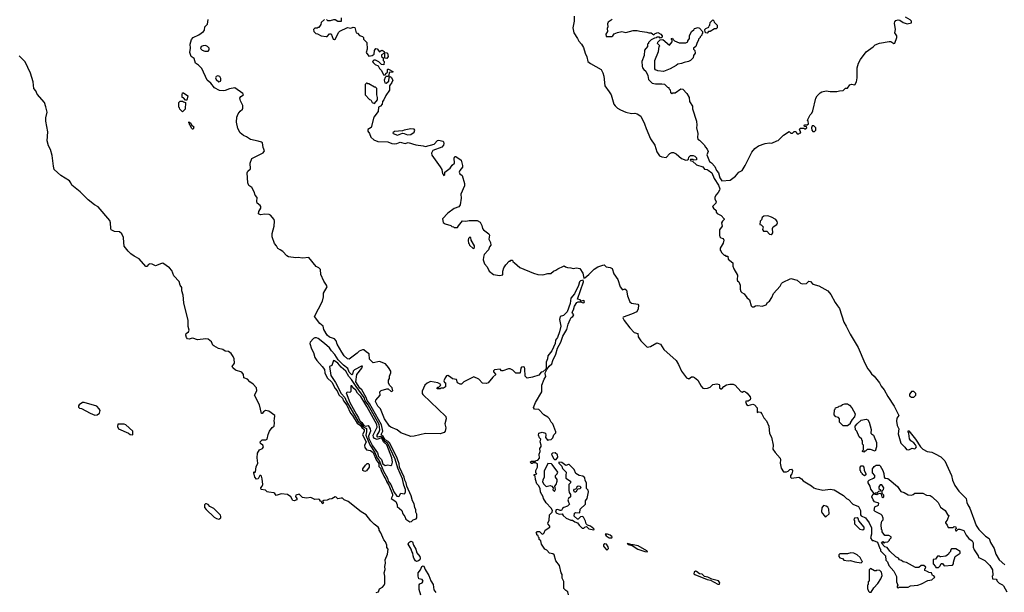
# Model space of a CAD drawing. Extents: x 1861455 to 2058065, y 200073 to 437907.
# Tile 265 of 574: x 1900690 to 1912687, y 353319 to 360304. Entities that reach past the tile are written whole.
import ezdxf

# ---------------------------------------------------------------- set-up
doc = ezdxf.new("R2010")
doc.units = 0

msp = doc.modelspace()

# ---------------------------------------------------------------- linework, layer by layer
at = {"layer": '0CON05XD'}
for points in [[(1907378, 353288), (1907368, 353325), (1907343, 353343), (1907320, 353365), (1907322, 353452), (1907301, 353491), (1907298, 353535), (1907288, 353555), (1907268, 353645), (1907224, 353704), (1907202, 353775), (1907185, 353788), (1907145, 353798), (1907115, 353832), (1907087, 353847), (1907048, 353908), (1907038, 353948), (1907020, 353965), (1907020, 353985), (1907012, 353992), (1907008, 354008), (1906992, 354022), (1906990, 354035), (1906980, 354045), (1906995, 354060), (1907025, 354060), (1907052, 354032), (1907065, 354030), (1907080, 354045), (1907091, 354079), (1907150, 354115), (1907150, 354125), (1907129, 354149), (1907127, 354165), (1907140, 354195), (1907146, 354264), (1907177, 354295), (1907182, 354315), (1907167, 354345), (1907105, 354412), (1907072, 354465), (1907068, 354485), (1907035, 354540), (1907032, 354585), (1907013, 354623), (1906993, 354643), (1906973, 354693), (1906970, 354735), (1906960, 354745), (1906960, 354755), (1906990, 354765), (1906980, 354775), (1906978, 354805), (1907000, 354845), (1907000, 354885), (1906975, 354900), (1906945, 354900), (1906935, 354890), (1906925, 354890), (1906910, 354905), (1906925, 354920), (1906975, 354920), (1906983, 354927), (1907005, 354930), (1907022, 354955), (1907020, 355005), (1907030, 355035), (1907027, 355073), (1907042, 355098), (1907042, 355115), (1907033, 355155), (1907040, 355185), (1907022, 355205), (1907010, 355235), (1907015, 355262), (1907055, 355272), (1907095, 355260), (1907102, 355235), (1907098, 355208), (1907125, 355170), (1907133, 355177), (1907166, 355184), (1907186, 355205), (1907199, 355241), (1907222, 355265), (1907222, 355275), (1907185, 355372), (1907164, 355394), (1907146, 355435), (1907125, 355456), (1907075, 355485), (1907015, 355548), (1906961, 355551), (1906952, 355575), (1906976, 355635), (1907052, 355765), (1907054, 355844), (1907080, 355920), (1907099, 355951), (1907094, 355986), (1907098, 356005), (1907113, 356037), (1907143, 356077), (1907175, 356106), (1907185, 356145), (1907222, 356225), (1907241, 356295), (1907285, 356371), (1907308, 356442), (1907356, 356524), (1907372, 356588), (1907396, 356645), (1907408, 356672), (1907428, 356685), (1907441, 356705), (1907424, 356724), (1907423, 356735), (1907439, 356765), (1907451, 356809), (1907477, 356853), (1907495, 356864), (1907524, 356864), (1907555, 356850), (1907568, 356855), (1907572, 356865), (1907565, 356879), (1907532, 356872), (1907518, 356885), (1907488, 356895), (1907559, 357105), (1907555, 357128), (1907525, 357118), (1907511, 357105), (1907499, 357061), (1907449, 356961), (1907404, 356906), (1907398, 356842), (1907359, 356741), (1907315, 356695), (1907276, 356684), (1907269, 356645), (1907284, 356565), (1907269, 356495), (1907242, 356428), (1907217, 356395), (1907213, 356355), (1907175, 356266), (1907124, 356205), (1907122, 356165), (1907105, 356125), (1907106, 356054), (1907101, 356039), (1907065, 356009), (1907045, 356003), (1907015, 355967), (1906940, 355945), (1906875, 355932), (1906848, 355955), (1906846, 356045), (1906840, 356065), (1906825, 356071), (1906805, 356066), (1906798, 356055), (1906790, 355995), (1906785, 355992), (1906734, 355994), (1906698, 356028), (1906665, 356043), (1906645, 356043), (1906575, 356019), (1906562, 356022), (1906545, 356040), (1906475, 356033), (1906465, 356020), (1906465, 356008), (1906491, 355975), (1906453, 355945), (1906400, 355875), (1906376, 355864), (1906330, 355870), (1906285, 355917), (1906225, 355946), (1906102, 355885), (1906075, 355858), (1906058, 355858), (1906024, 355874), (1906012, 355915), (1905965, 355923), (1905938, 355945), (1905905, 355962), (1905892, 355958), (1905873, 355935), (1905857, 355897), (1905865, 355880), (1905878, 355875), (1905880, 355825), (1905855, 355810), (1905825, 355810), (1905815, 355800), (1905775, 355800), (1905772, 355808), (1905785, 355820), (1905798, 355822), (1905818, 355842), (1905820, 355855), (1905786, 355876), (1905695, 355889), (1905655, 355870), (1905625, 355844), (1905594, 355774), (1905592, 355745), (1905602, 355732), (1905884, 355464), (1905886, 355435), (1905869, 355375), (1905884, 355325), (1905874, 355286), (1905861, 355269), (1905815, 355251), (1905635, 355255), (1905495, 355222), (1905455, 355221), (1905335, 355266), (1905290, 355300), (1905212, 355332), (1905197, 355345), (1905136, 355436), (1905087, 355557), (1905055, 355591), (1905024, 355646), (1905029, 355661), (1905081, 355725), (1905080, 355765), (1905095, 355781), (1905165, 355802), (1905179, 355799), (1905215, 355769), (1905238, 355775), (1905227, 355815), (1905196, 355846), (1905183, 355875), (1905183, 355907), (1905194, 355925), (1905197, 355955), (1905214, 355995), (1905211, 356015), (1905185, 356063), (1905146, 356105), (1905075, 356135), (1904995, 356117), (1904954, 356164), (1904948, 356228), (1904915, 356248), (1904885, 356276), (1904865, 356278), (1904828, 356262), (1904802, 356235), (1904705, 356163), (1904685, 356167), (1904643, 356205), (1904615, 356249), (1904558, 356345), (1904548, 356388), (1904525, 356409), (1904465, 356430), (1904438, 356455), (1904395, 356525), (1904386, 356566), (1904348, 356598), (1904284, 356685), (1904379, 356871), (1904392, 356925), (1904393, 356967), (1904436, 357045), (1904430, 357065), (1904394, 357114), (1904360, 357195), (1904355, 357256), (1904335, 357276), (1904302, 357295), (1904215, 357402), (1904135, 357395), (1904085, 357402), (1904055, 357398), (1903965, 357411), (1903944, 357424), (1903897, 357477), (1903865, 357495), (1903835, 357513), (1903821, 357545), (1903794, 357575), (1903767, 357655), (1903766, 357695), (1903790, 357785), (1903796, 357845), (1903789, 357865), (1903745, 357918), (1903729, 357929), (1903675, 357931), (1903623, 357923), (1903598, 357935), (1903603, 357965), (1903627, 358005), (1903627, 358025), (1903619, 358039), (1903582, 358065), (1903578, 358085), (1903584, 358135), (1903559, 358165), (1903548, 358205), (1903518, 358258), (1903483, 358283), (1903468, 358315), (1903460, 358435), (1903470, 358455), (1903502, 358485), (1903500, 358555), (1903520, 358610), (1903655, 358680), (1903671, 358705), (1903657, 358745), (1903650, 358800), (1903635, 358811), (1903595, 358821), (1903504, 358844), (1903455, 358876), (1903415, 358892), (1903375, 358925), (1903348, 358975), (1903332, 359055), (1903337, 359115), (1903353, 359155), (1903375, 359186), (1903405, 359212), (1903409, 359225), (1903408, 359255), (1903380, 359315), (1903373, 359345), (1903383, 359367), (1903418, 359385), (1903407, 359405), (1903313, 359473), (1903245, 359461), (1903195, 359438), (1903174, 359434), (1903125, 359439), (1903065, 359471), (1903018, 359528), (1902975, 359567), (1902910, 359710), (1902870, 359750), (1902832, 359775), (1902815, 359830), (1902778, 359855), (1902764, 359904), (1902772, 359955), (1902767, 360005), (1902785, 360060), (1902805, 360086), (1902873, 360117), (1902931, 360159), (1902940, 360175), (1902945, 360216), (1902980, 360250), (1902986, 360305)], [(1904403, 360307), (1904365, 360270), (1904358, 360245), (1904335, 360210), (1904322, 360208), (1904315, 360200), (1904285, 360200), (1904270, 360185), (1904275, 360160), (1904300, 360135), (1904319, 360129), (1904365, 360108), (1904425, 360098), (1904435, 360100), (1904465, 360130), (1904485, 360130), (1904510, 360065), (1904525, 360060), (1904538, 360072), (1904574, 360146), (1904590, 360165), (1904685, 360210), (1904725, 360200), (1904755, 360212), (1904775, 360208), (1904790, 360145), (1904805, 360140), (1904832, 360112), (1904865, 360100), (1904880, 360085), (1904880, 360065), (1904920, 360025), (1904922, 359945), (1904912, 359905), (1904945, 359860), (1904985, 359868), (1905010, 359885), (1905014, 359926), (1905028, 359952), (1905045, 359950), (1905075, 359910), (1905093, 359927), (1905105, 359930), (1905130, 359915), (1905132, 359902), (1905165, 359900), (1905170, 359895), (1905178, 359855), (1905165, 359830), (1905140, 359835), (1905138, 359888), (1905125, 359890), (1905100, 359875), (1905100, 359855), (1905118, 359838), (1905120, 359805), (1905130, 359795), (1905128, 359752), (1905100, 359755), (1905065, 359790), (1905025, 359810), (1905005, 359810), (1904990, 359795), (1904995, 359780), (1905022, 359755), (1905059, 359739), (1905075, 359710), (1905100, 359685), (1905122, 359632), (1905148, 359632), (1905152, 359648), (1905170, 359665), (1905170, 359695), (1905175, 359700), (1905185, 359700), (1905235, 359670), (1905235, 359662), (1905192, 359658), (1905188, 359622), (1905178, 359612), (1905155, 359610), (1905142, 359598), (1905132, 359565), (1905140, 359535), (1905155, 359528), (1905188, 359555), (1905192, 359598), (1905205, 359610), (1905215, 359602), (1905236, 359565), (1905225, 359538), (1905197, 359497), (1905195, 359443), (1905150, 359380), (1905127, 359325), (1905110, 359305), (1905105, 359273), (1905085, 359250), (1905063, 359237), (1905059, 359185), (1905006, 359114), (1904971, 358989), (1904930, 358965), (1904930, 358945), (1904952, 358915), (1904969, 358869), (1905005, 358840), (1905055, 358816), (1905175, 358813), (1905225, 358792), (1905255, 358788), (1905285, 358792), (1905325, 358810), (1905385, 358794), (1905425, 358806), (1905515, 358776), (1905605, 358766), (1905635, 358756), (1905740, 358785), (1905781, 358829), (1905797, 358833), (1905845, 358822), (1905854, 358815), (1905858, 358795), (1905853, 358775), (1905835, 358750), (1905725, 358707), (1905708, 358675), (1905713, 358653), (1905815, 358510), (1905832, 358475), (1905840, 358425), (1905848, 358418), (1905852, 358402), (1905870, 358415), (1905870, 358445), (1905936, 358494), (1905960, 358530), (1905986, 358555), (1905984, 358615), (1905994, 358636), (1906005, 358636), (1906069, 358589), (1906087, 358525), (1906084, 358505), (1906053, 358465), (1906045, 358445), (1906053, 358425), (1906081, 358401), (1906108, 358305), (1906110, 358275), (1906066, 358176), (1906071, 358125), (1906059, 358045), (1906041, 358019), (1905985, 357999), (1905905, 357945), (1905841, 357875), (1905849, 357829), (1905875, 357812), (1905942, 357792), (1905955, 357780), (1905977, 357777), (1905985, 357770), (1906025, 357770), (1906035, 357790), (1906085, 357850), (1906125, 357846), (1906165, 357856), (1906265, 357853), (1906300, 357835), (1906320, 357795), (1906328, 357758), (1906340, 357740), (1906405, 357692), (1906416, 357674), (1906408, 357628), (1906428, 357585), (1906432, 357555), (1906416, 357534), (1906402, 357498), (1906350, 357440), (1906340, 357405), (1906339, 357375), (1906354, 357324), (1906385, 357290), (1906412, 357235), (1906465, 357194), (1906535, 357182), (1906575, 357190), (1906578, 357235), (1906588, 357275), (1906612, 357315), (1906655, 357360), (1906665, 357360), (1906675, 357370), (1906695, 357370), (1906700, 357355), (1906717, 357337), (1906785, 357279), (1906950, 357210), (1907005, 357197), (1907065, 357193), (1907125, 357208), (1907162, 357208), (1907195, 357238), (1907223, 357247), (1907246, 357264), (1907315, 357298), (1907325, 357300), (1907339, 357289), (1907365, 357279), (1907405, 357278), (1907435, 357269), (1907475, 357276), (1907515, 357270), (1907551, 357211), (1907565, 357152), (1907575, 357154), (1907624, 357195), (1907689, 357261), (1907735, 357288), (1907795, 357310), (1907812, 357312), (1907835, 357287), (1907885, 357282), (1907908, 357268), (1907931, 357205), (1907977, 357135), (1908007, 357045), (1908035, 357010), (1908065, 357019), (1908083, 357005), (1908094, 356935), (1908125, 356863), (1908145, 356846), (1908222, 356832), (1908231, 356821), (1908226, 356775), (1908208, 356742), (1908145, 356711), (1908045, 356677), (1908038, 356665), (1908054, 356635), (1908124, 356544), (1908176, 356486), (1908222, 356475), (1908227, 356435), (1908257, 356385), (1908335, 356310), (1908375, 356317), (1908455, 356360), (1908497, 356347), (1908539, 356279), (1908687, 356145), (1908718, 356098), (1908752, 356015), (1908816, 355936), (1908845, 355924), (1908876, 355946), (1908895, 355949), (1908911, 355941), (1908951, 355905), (1908994, 355835), (1909015, 355811), (1909035, 355804), (1909070, 355810), (1909105, 355822), (1909135, 355853), (1909185, 355863), (1909212, 355855), (1909218, 355845), (1909215, 355813), (1909235, 355800), (1909245, 355802), (1909269, 355831), (1909301, 355849), (1909341, 355859), (1909385, 355858), (1909409, 355845), (1909475, 355770), (1909492, 355762)], [(1904608, 360325), (1904608, 360282), (1904565, 360280), (1904535, 360300), (1904515, 360302), (1904475, 360290), (1904445, 360290), (1904427, 360307)], [(1907444, 360345), (1907444, 360285), (1907429, 360205), (1907440, 360145), (1907486, 360075), (1907501, 360041), (1907536, 360005), (1907558, 359965), (1907580, 359895), (1907602, 359852), (1907613, 359795), (1907645, 359769), (1907774, 359694), (1907797, 359655), (1907809, 359615), (1907818, 359495), (1907871, 359425), (1907896, 359385), (1907930, 359275), (1907945, 359252), (1907975, 359226), (1908012, 359202), (1908075, 359174), (1908145, 359160), (1908185, 359163), (1908214, 359154), (1908257, 359125), (1908304, 359034), (1908322, 358975), (1908375, 358852), (1908427, 358775), (1908455, 358690), (1908484, 358644), (1908515, 358630), (1908566, 358624), (1908610, 358670), (1908635, 358683), (1908655, 358682), (1908689, 358669), (1908755, 358610), (1908805, 358590), (1908827, 358593), (1908838, 358602), (1908843, 358627), (1908862, 358648), (1908897, 358647), (1908915, 358640), (1908935, 358620), (1908937, 358593), (1908905, 358590), (1908895, 358600), (1908865, 358600), (1908860, 358585), (1908888, 358578), (1908935, 358534), (1909015, 358510), (1909035, 358482), (1909065, 358477), (1909077, 358467), (1909122, 358435), (1909153, 358365), (1909203, 358285), (1909220, 358240), (1909218, 358225), (1909201, 358195), (1909171, 358165), (1909162, 358135), (1909160, 358115), (1909176, 358086), (1909172, 358065), (1909133, 358025), (1909142, 358005), (1909177, 357977), (1909178, 357955), (1909188, 357938), (1909238, 357915), (1909274, 357875), (1909274, 357865), (1909253, 357845), (1909243, 357825), (1909248, 357785), (1909218, 357742), (1909218, 357675), (1909222, 357655), (1909235, 357642), (1909260, 357635), (1909270, 357615), (1909262, 357578), (1909223, 357517), (1909223, 357493), (1909238, 357478), (1909242, 357462), (1909275, 357430), (1909285, 357430), (1909295, 357420), (1909318, 357418), (1909322, 357382), (1909378, 357338), (1909378, 357298), (1909390, 357265), (1909436, 357186), (1909431, 357131), (1909437, 357117), (1909452, 357105), (1909468, 357065), (1909468, 357015), (1909478, 356988), (1909490, 356975), (1909519, 356959), (1909548, 356915), (1909582, 356885), (1909602, 356812), (1909615, 356800), (1909635, 356800), (1909655, 356812), (1909685, 356817), (1909735, 356810), (1909785, 356827), (1909802, 356855), (1909828, 356872), (1909853, 356915), (1909873, 356965), (1909955, 357052), (1909974, 357086), (1909985, 357098), (1910085, 357146), (1910165, 357127), (1910205, 357089), (1910225, 357082), (1910275, 357084), (1910305, 357113), (1910325, 357112), (1910355, 357077), (1910426, 357056), (1910536, 356996), (1910575, 356953), (1910626, 356855), (1910653, 356813), (1910681, 356781), (1910730, 356615), (1910762, 356565), (1910808, 356468), (1910906, 356305), (1910986, 356115), (1911023, 356045), (1911045, 356022), (1911068, 355985), (1911102, 355955), (1911166, 355875), (1911186, 355835), (1911225, 355787), (1911267, 355707), (1911345, 355590), (1911402, 355475), (1911378, 355442), (1911373, 355405), (1911380, 355355), (1911400, 355315), (1911392, 355252), (1911425, 355140), (1911475, 355090), (1911495, 355060), (1911525, 355058), (1911564, 355076), (1911595, 355070), (1911610, 355080), (1911616, 355095), (1911607, 355117), (1911585, 355142), (1911550, 355165), (1911530, 355190), (1911523, 355255), (1911514, 355276), (1911515, 355290), (1911525, 355288), (1911605, 355188), (1911665, 355095), (1911695, 355066), (1911746, 355036), (1911805, 355027), (1911845, 355009), (1911915, 354971), (1911962, 354922), (1912044, 354744), (1912056, 354685), (1912085, 354622), (1912135, 354551), (1912224, 354464), (1912232, 354415), (1912244, 354385), (1912269, 354345), (1912346, 354135), (1912376, 354085), (1912458, 354005), (1912501, 353975), (1912520, 353925), (1912564, 353855), (1912584, 353785), (1912625, 353715), (1912695, 353654)], [(1907909, 360305), (1907862, 360275), (1907852, 360255), (1907858, 360215), (1907848, 360195), (1907852, 360158), (1907830, 360125), (1907835, 360100), (1907905, 360098), (1907918, 360105), (1907935, 360132), (1907975, 360148), (1908025, 360158), (1908075, 360148), (1908165, 360172), (1908215, 360172), (1908245, 360163), (1908333, 360153), (1908355, 360143), (1908385, 360142), (1908415, 360120), (1908433, 360137), (1908465, 360148), (1908500, 360125), (1908520, 360105), (1908518, 360092), (1908508, 360082), (1908495, 360080), (1908485, 360090), (1908455, 360090), (1908447, 360083), (1908425, 360080), (1908385, 360058), (1908350, 360025), (1908350, 360015), (1908340, 360005), (1908338, 359975), (1908305, 359930), (1908300, 359865), (1908272, 359795), (1908273, 359735), (1908280, 359715), (1908294, 359694), (1908320, 359675), (1908342, 359622), (1908350, 359575), (1908395, 359530), (1908435, 359520), (1908515, 359522), (1908547, 359517), (1908585, 359480), (1908600, 359475), (1908600, 359465), (1908617, 359447), (1908620, 359415), (1908635, 359400), (1908645, 359410), (1908675, 359410), (1908745, 359460), (1908770, 359455), (1908820, 359405), (1908848, 359355), (1908852, 359305), (1908887, 359247), (1908888, 359218), (1908938, 359065), (1908942, 359015), (1908938, 358985), (1908954, 358914), (1908949, 358865), (1908954, 358845), (1908975, 358832), (1909029, 358779), (1909045, 358750), (1909068, 358725), (1909077, 358697), (1909062, 358655), (1909095, 358574), (1909118, 358558), (1909162, 358512), (1909182, 358465), (1909203, 358435), (1909222, 358375), (1909245, 358340), (1909345, 358348), (1909412, 358395), (1909452, 358445), (1909494, 358466), (1909531, 358525), (1909611, 358689), (1909649, 358731), (1909693, 358765), (1909775, 358792), (1909825, 358800), (1909855, 358798), (1909915, 358827), (1909932, 358828), (1909997, 358893), (1910065, 358940), (1910085, 358920), (1910105, 358920), (1910125, 358940), (1910148, 358938), (1910165, 358910), (1910185, 358910), (1910192, 358918), (1910208, 358922), (1910192, 358968), (1910205, 358980), (1910245, 358980), (1910255, 358970), (1910280, 358985), (1910278, 358998), (1910252, 359002), (1910250, 359015), (1910255, 359020), (1910285, 359020), (1910300, 359035), (1910297, 359067), (1910290, 359075), (1910293, 359087), (1910322, 359145), (1910342, 359165), (1910355, 359190), (1910390, 359345), (1910408, 359375), (1910445, 359412), (1910465, 359423), (1910515, 359437), (1910565, 359429), (1910645, 359428), (1910677, 359437), (1910725, 359440), (1910753, 359467), (1910775, 359470), (1910805, 359508), (1910825, 359518), (1910865, 359510), (1910886, 359544), (1910894, 359596), (1910896, 359715), (1910910, 359775), (1910935, 359819), (1911005, 359913), (1911089, 359971), (1911115, 359996), (1911165, 360019), (1911285, 360039), (1911306, 360036), (1911340, 360015), (1911352, 360018), (1911379, 360085), (1911376, 360105), (1911353, 360145), (1911363, 360185), (1911348, 360262), (1911352, 360278), (1911366, 360294), (1911395, 360301), (1911415, 360298), (1911455, 360269), (1911503, 360253), (1911557, 360265), (1911556, 360285), (1911541, 360301), (1911483, 360333)], [(1909065, 360140), (1909052, 360142), (1909042, 360152), (1909040, 360185), (1909052, 360198), (1909088, 360212), (1909092, 360228), (1909100, 360235), (1909102, 360268), (1909135, 360300), (1909148, 360288), (1909152, 360272), (1909188, 360238), (1909190, 360205), (1909175, 360190), (1909155, 360190), (1909105, 360160), (1909082, 360158), (1909065, 360140)], [(1908535, 359673), (1908465, 359678), (1908435, 359692), (1908428, 359705), (1908428, 359805), (1908473, 359915), (1908480, 359975), (1908488, 359985), (1908463, 360013), (1908465, 360030), (1908492, 360058), (1908525, 360060), (1908608, 359992), (1908640, 360035), (1908640, 360055), (1908632, 360062), (1908630, 360075), (1908645, 360080), (1908652, 360062), (1908670, 360045), (1908725, 360022), (1908807, 360023), (1908830, 360035), (1908830, 360045), (1908850, 360075), (1908852, 360105), (1908875, 360160), (1908905, 360180), (1908913, 360197), (1908955, 360208), (1908975, 360200), (1909008, 360158), (1909010, 360135), (1909000, 360125), (1909000, 360115), (1908980, 360095), (1908980, 360085), (1908960, 360065), (1908960, 360055), (1908943, 360027), (1908930, 359975), (1908900, 359955), (1908900, 359945), (1908917, 359927), (1908920, 359895), (1908900, 359865), (1908895, 359840), (1908863, 359807), (1908840, 359795), (1908785, 359783), (1908755, 359769), (1908708, 359762), (1908690, 359745), (1908615, 359704), (1908535, 359673)], [(1902985, 359920), (1903000, 359935), (1902998, 359955), (1902980, 359975), (1902955, 359987), (1902924, 359986), (1902900, 359975), (1902893, 359953), (1902915, 359930), (1902945, 359920), (1902985, 359920)], [(1905035, 353318), (1905060, 353325), (1905072, 353348), (1905075, 353360), (1905109, 353381), (1905130, 353405), (1905138, 353425), (1905140, 353515), (1905131, 353555), (1905143, 353597), (1905140, 353635), (1905149, 353675), (1905143, 353715), (1905170, 353785), (1905178, 353845), (1905162, 353865), (1905162, 353892), (1905148, 353935), (1905128, 353958), (1905092, 354045), (1905068, 354075), (1905068, 354095), (1905058, 354115), (1905010, 354150), (1904969, 354189), (1904910, 354265), (1904850, 354300), (1904694, 354425), (1904645, 354445), (1904625, 354467), (1904605, 354469), (1904565, 354459), (1904545, 354481), (1904535, 354482), (1904495, 354459), (1904462, 354455), (1904435, 354443), (1904395, 354440), (1904380, 354425), (1904390, 354415), (1904385, 354400), (1904372, 354412), (1904368, 354428), (1904355, 354432), (1904341, 354451), (1904327, 354457), (1904285, 354452), (1904236, 354476), (1904185, 354467), (1904135, 354475), (1904095, 354517), (1904055, 354505), (1904051, 354489), (1904066, 354465), (1904066, 354445), (1904035, 354436), (1904017, 354437), (1903995, 354485), (1903953, 354513), (1903875, 354519), (1903815, 354500), (1903797, 354525), (1903785, 354531), (1903725, 354539), (1903706, 354546), (1903685, 354565), (1903634, 354574), (1903628, 354595), (1903645, 354612), (1903654, 354635), (1903645, 354705), (1903636, 354735), (1903625, 354744), (1903615, 354744), (1903597, 354705), (1903575, 354700), (1903557, 354725), (1903542, 354775), (1903542, 354788), (1903552, 354782), (1903565, 354788), (1903571, 354849), (1903591, 354895), (1903582, 354958), (1903587, 355015), (1903612, 355055), (1903647, 355075), (1903661, 355095), (1903654, 355114), (1903624, 355135), (1903621, 355155), (1903645, 355177), (1903691, 355179), (1903706, 355185), (1903718, 355245), (1903734, 355286), (1903765, 355329), (1903791, 355345), (1903795, 355385), (1903789, 355415), (1903795, 355432), (1903799, 355475), (1903725, 355529), (1903685, 355535), (1903659, 355521), (1903645, 355500), (1903635, 355500), (1903611, 355605), (1903551, 355725), (1903578, 355775), (1903577, 355815), (1903535, 355857), (1903493, 355885), (1903465, 355917), (1903422, 355935), (1903416, 355975), (1903396, 356005), (1903320, 356030), (1903285, 356058), (1903279, 356075), (1903308, 356115), (1903304, 356165), (1903292, 356195), (1903265, 356231), (1903235, 356256), (1903192, 356262), (1903165, 356281), (1903113, 356293), (1903055, 356325), (1903044, 356335), (1903029, 356375), (1902985, 356408), (1902958, 356412), (1902855, 356399), (1902798, 356418), (1902780, 356415), (1902755, 356406), (1902735, 356411), (1902721, 356425), (1902714, 356454), (1902720, 356475), (1902748, 356495), (1902756, 356515), (1902743, 356563), (1902741, 356635), (1902689, 356849), (1902681, 356945), (1902666, 356995), (1902665, 357035), (1902647, 357065), (1902635, 357112), (1902570, 357180), (1902544, 357245), (1902517, 357275), (1902435, 357332), (1902419, 357331), (1902345, 357303), (1902305, 357323), (1902275, 357325), (1902261, 357319), (1902238, 357292), (1902225, 357295), (1902145, 357388), (1902085, 357419), (1902045, 357447), (1902011, 357481), (1901963, 357543), (1901960, 357585), (1901955, 357648), (1901935, 357690), (1901906, 357716), (1901845, 357719), (1901805, 357739), (1901799, 357755), (1901796, 357826), (1901789, 357855), (1901645, 358021), (1901603, 358045), (1901523, 358105), (1901425, 358203), (1901326, 358286), (1901314, 358314), (1901296, 358336), (1901192, 358405), (1901112, 358475), (1901100, 358515), (1901086, 358645), (1901065, 358720), (1901043, 358763), (1901026, 358826), (1901032, 358935), (1901008, 359065), (1901009, 359105), (1901026, 359175), (1901008, 359242), (1900992, 359295), (1900904, 359394), (1900886, 359435), (1900864, 359465), (1900856, 359545), (1900822, 359652), (1900755, 359788), (1900685, 359863)], [(1903115, 359547), (1903135, 359552), (1903142, 359565), (1903142, 359585), (1903129, 359609), (1903105, 359618), (1903085, 359610), (1903077, 359593), (1903082, 359572), (1903115, 359547)], [(1905015, 359280), (1905050, 359325), (1905050, 359355), (1905040, 359385), (1905040, 359465), (1905025, 359480), (1905015, 359480), (1904945, 359520), (1904932, 359522), (1904925, 359530), (1904915, 359530), (1904900, 359515), (1904900, 359385), (1904952, 359332), (1904970, 359325), (1904983, 359293), (1905015, 359280)], [(1902725, 359320), (1902712, 359322), (1902685, 359350), (1902670, 359355), (1902668, 359385), (1902675, 359410), (1902685, 359410), (1902738, 359375), (1902725, 359320)], [(1902675, 359180), (1902642, 359212), (1902638, 359228), (1902630, 359235), (1902630, 359295), (1902645, 359310), (1902675, 359310), (1902685, 359300), (1902710, 359295), (1902707, 359213), (1902675, 359180)], [(1902805, 358970), (1902795, 358970), (1902785, 358980), (1902768, 359018), (1902760, 359025), (1902758, 359038), (1902750, 359045), (1902752, 359058), (1902775, 359040), (1902782, 359022), (1902810, 358995), (1902805, 358970)], [(1905295, 358894), (1905355, 358918), (1905375, 358917), (1905415, 358901), (1905455, 358902), (1905495, 358930), (1905504, 358955), (1905495, 358968), (1905455, 358971), (1905375, 358956), (1905354, 358946), (1905255, 358938), (1905238, 358925), (1905242, 358915), (1905295, 358894)], [(1910375, 358940), (1910390, 358955), (1910390, 358985), (1910368, 359008), (1910345, 359010), (1910338, 358985), (1910340, 358955), (1910355, 358940), (1910375, 358940)], [(1909845, 357684), (1909860, 357690), (1909867, 357705), (1909862, 357755), (1909870, 357775), (1909916, 357804), (1909923, 357825), (1909920, 357840), (1909902, 357865), (1909850, 357895), (1909805, 357910), (1909755, 357908), (1909735, 357890), (1909727, 357863), (1909712, 357845), (1909710, 357805), (1909725, 357800), (1909750, 357775), (1909742, 357745), (1909752, 357725), (1909795, 357723), (1909825, 357689), (1909845, 357684)], [(1906215, 357512), (1906230, 357525), (1906230, 357545), (1906190, 357615), (1906188, 357648), (1906175, 357650), (1906160, 357635), (1906154, 357616), (1906160, 357575), (1906168, 357568), (1906170, 357555), (1906215, 357512)], [(1905445, 354180), (1905465, 354183), (1905485, 354203), (1905522, 354215), (1905531, 354229), (1905527, 354273), (1905516, 354296), (1905515, 354325), (1905503, 354355), (1905497, 354397), (1905476, 354436), (1905460, 354495), (1905408, 354615), (1905398, 354655), (1905381, 354685), (1905373, 354725), (1905318, 354845), (1905313, 354885), (1905290, 354955), (1905198, 355138), (1905179, 355159), (1905145, 355177), (1905119, 355219), (1905100, 355235), (1905096, 355245), (1905115, 355285), (1905100, 355360), (1904953, 355623), (1904925, 355660), (1904912, 355695), (1904857, 355787), (1904835, 355808), (1904785, 355885), (1904798, 355975), (1904858, 356055), (1904866, 356076), (1904855, 356079), (1904768, 356032), (1904753, 356015), (1904745, 355980), (1904735, 355972), (1904705, 356005), (1904688, 356048), (1904635, 356089), (1904572, 356155), (1904531, 356221), (1904489, 356265), (1904465, 356301), (1904405, 356355), (1904325, 356416), (1904305, 356424), (1904285, 356423), (1904268, 356415), (1904229, 356371), (1904224, 356355), (1904245, 356290), (1904270, 356245), (1904285, 356184), (1904312, 356145), (1904375, 356075), (1904403, 356035), (1904409, 355995), (1904436, 355935), (1904495, 355882), (1904535, 355805), (1904558, 355775), (1904578, 355728), (1904625, 355687), (1904635, 355655), (1904675, 355601), (1904721, 355505), (1904745, 355476), (1904802, 355382), (1904841, 355355), (1904859, 355329), (1904888, 355305), (1904888, 355285), (1904868, 355238), (1904910, 355155), (1904892, 355108), (1904894, 355084), (1904917, 355057), (1904965, 355048), (1904995, 355023), (1905034, 354934), (1905065, 354889), (1905065, 354855), (1905085, 354832), (1905095, 354805), (1905126, 354735), (1905152, 354695), (1905162, 354662), (1905189, 354625), (1905231, 354515), (1905232, 354495), (1905217, 354465), (1905275, 354425), (1905288, 354385), (1905288, 354365), (1905345, 354315), (1905360, 354275), (1905384, 354245), (1905395, 354211), (1905445, 354180)], [(1905305, 354487), (1905315, 354493), (1905335, 354530), (1905375, 354520), (1905384, 354526), (1905391, 354545), (1905390, 354575), (1905370, 354625), (1905353, 354705), (1905296, 354835), (1905264, 354945), (1905175, 355135), (1905134, 355164), (1905112, 355205), (1905097, 355217), (1905085, 355220), (1905055, 355212), (1905045, 355217), (1905044, 355235), (1905071, 355275), (1905080, 355300), (1905069, 355365), (1904937, 355605), (1904901, 355655), (1904888, 355695), (1904790, 355830), (1904733, 355915), (1904701, 355951), (1904664, 356015), (1904605, 356065), (1904565, 356115), (1904525, 356142), (1904513, 356145), (1904493, 356087), (1904463, 356075), (1904482, 355965), (1904537, 355877), (1904607, 355745), (1904652, 355695), (1904666, 355655), (1904814, 355404), (1904846, 355376), (1904877, 355337), (1904915, 355316), (1904916, 355275), (1904906, 355234), (1904956, 355116), (1905018, 355025), (1905046, 354955), (1905072, 354925), (1905122, 354795), (1905171, 354711), (1905181, 354675), (1905211, 354635), (1905248, 354545), (1905285, 354491), (1905305, 354487)], [(1905145, 354866), (1905175, 354872), (1905213, 354867), (1905225, 354872), (1905232, 354905), (1905225, 354961), (1905165, 355116), (1905123, 355153), (1905105, 355193), (1905095, 355202), (1905045, 355182), (1905015, 355195), (1905001, 355211), (1904996, 355235), (1905044, 355335), (1905043, 355365), (1904921, 355585), (1904845, 355706), (1904808, 355748), (1904786, 355785), (1904763, 355803), (1904735, 355839), (1904724, 355836), (1904723, 355767), (1904712, 355758), (1904685, 355760), (1904668, 355752), (1904712, 355635), (1904792, 355488), (1904819, 355449), (1904835, 355411), (1904859, 355389), (1904882, 355355), (1904903, 355347), (1904935, 355352), (1904962, 355312), (1904964, 355284), (1904939, 355225), (1904943, 355195), (1904990, 355105), (1905049, 355019), (1905062, 354975), (1905098, 354938), (1905116, 354885), (1905145, 354866)], [(1909492, 355762), (1909515, 355771), (1909535, 355766), (1909555, 355750), (1909589, 355705), (1909596, 355684), (1909592, 355665), (1909565, 355650), (1909545, 355652), (1909533, 355647), (1909545, 355608), (1909565, 355596), (1909625, 355612), (1909642, 355605), (1909675, 355570), (1909674, 355514), (1909695, 355521), (1909715, 355515), (1909732, 355495), (1909755, 355449), (1909790, 355410), (1909819, 355345), (1909828, 355258), (1909850, 355210), (1909869, 355115), (1909868, 355065), (1909894, 355024), (1909954, 354954), (1909960, 354935), (1909954, 354895), (1909969, 354835), (1909995, 354790), (1910035, 354788), (1910055, 354798), (1910075, 354818), (1910095, 354822), (1910108, 354805), (1910108, 354795), (1910097, 354763), (1910080, 354745), (1910080, 354725), (1910095, 354712), (1910185, 354722), (1910215, 354702), (1910235, 354678), (1910339, 354619), (1910365, 354594), (1910385, 354584), (1910475, 354564), (1910565, 354576), (1910612, 354568), (1910728, 354498), (1910764, 354464), (1910789, 354449), (1910842, 354395), (1910912, 354365), (1910933, 354317), (1910933, 354263), (1910945, 354250), (1910996, 354226), (1911042, 354165), (1911068, 354105), (1911067, 354027), (1911058, 353985), (1911075, 353950), (1911095, 353950), (1911140, 353930), (1911170, 353855), (1911180, 353845), (1911180, 353825), (1911238, 353765), (1911245, 353710), (1911265, 353690), (1911282, 353645), (1911342, 353575), (1911372, 353512), (1911372, 353445), (1911390, 353405), (1911380, 353395), (1911382, 353382), (1911395, 353370), (1911405, 353380), (1911515, 353382), (1911545, 353400), (1911632, 353408), (1911677, 353423), (1911755, 353462), (1911805, 353470), (1911840, 353505), (1911828, 353518), (1911812, 353522), (1911798, 353558), (1911765, 353560), (1911758, 353568), (1911720, 353585), (1911720, 353605), (1911728, 353612), (1911730, 353625), (1911707, 353647), (1911675, 353648), (1911645, 353620), (1911605, 353620), (1911495, 353682), (1911455, 353692), (1911435, 353708), (1911410, 353715), (1911396, 353736), (1911365, 353750), (1911291, 353821), (1911260, 353865), (1911233, 353873), (1911212, 353892), (1911208, 353908), (1911190, 353925), (1911205, 353940), (1911225, 353920), (1911235, 353930), (1911267, 353933), (1911290, 353955), (1911290, 353965), (1911310, 353985), (1911310, 353995), (1911282, 354012), (1911232, 354012), (1911200, 354055), (1911197, 354077), (1911190, 354085), (1911188, 354145), (1911193, 354187), (1911210, 354205), (1911210, 354225), (1911197, 354257), (1911185, 354270), (1911113, 354303), (1911103, 354315), (1911109, 354361), (1911155, 354380), (1911160, 354405), (1911105, 354422), (1911088, 354445), (1911073, 354485), (1911085, 354510), (1911100, 354525), (1911059, 354579), (1911052, 354615), (1911030, 354655), (1911030, 354675), (1911042, 354688), (1911095, 354710), (1911110, 354725), (1911110, 354745), (1911080, 354775), (1911080, 354825), (1911095, 354840), (1911100, 354855), (1911125, 354870), (1911165, 354870), (1911175, 354860), (1911206, 354806), (1911219, 354769), (1911223, 354723), (1911232, 354712), (1911267, 354707), (1911286, 354696), (1911385, 354608), (1911425, 354550), (1911467, 354537), (1911515, 354508), (1911555, 354502), (1911575, 354510), (1911595, 354528), (1911675, 354530), (1911695, 354527), (1911740, 354505), (1911785, 354500), (1911808, 354485), (1911880, 354415), (1911909, 354359), (1911968, 354318), (1911995, 354270), (1912010, 354255), (1911992, 354198), (1911970, 354175), (1911970, 354165), (1911992, 354138), (1912005, 354110), (1912065, 354110), (1912075, 354120), (1912098, 354118), (1912100, 354095), (1912090, 354085), (1912095, 354070), (1912105, 354070), (1912125, 354090), (1912145, 354090), (1912195, 354072), (1912222, 354015), (1912256, 353975), (1912296, 353945), (1912306, 353924), (1912309, 353869), (1912318, 353838), (1912370, 353765), (1912372, 353742), (1912385, 353740), (1912448, 353705), (1912510, 353645), (1912543, 353593), (1912548, 353525), (1912540, 353515), (1912542, 353482), (1912588, 353478), (1912598, 353468), (1912600, 353455), (1912625, 353430), (1912665, 353412), (1912679, 353399), (1912718, 353325)], [(1911558, 355698), (1911585, 355700), (1911608, 355722), (1911610, 355745), (1911585, 355770), (1911555, 355770), (1911550, 355755), (1911530, 355735), (1911530, 355715), (1911558, 355698)], [(1901605, 355481), (1901635, 355484), (1901664, 355506), (1901670, 355535), (1901660, 355555), (1901628, 355588), (1901475, 355636), (1901455, 355634), (1901415, 355607), (1901406, 355595), (1901406, 355576), (1901420, 355565), (1901445, 355560), (1901548, 355505), (1901605, 355481)], [(1910775, 355350), (1910725, 355350), (1910680, 355395), (1910680, 355435), (1910665, 355450), (1910635, 355460), (1910612, 355485), (1910620, 355545), (1910628, 355552), (1910632, 355568), (1910665, 355580), (1910675, 355590), (1910697, 355593), (1910715, 355610), (1910745, 355618), (1910775, 355618), (1910802, 355602), (1910830, 355570), (1910870, 355495), (1910862, 355458), (1910833, 355427), (1910810, 355385), (1910810, 355375), (1910775, 355350)], [(1902065, 355240), (1902070, 355245), (1902070, 355285), (1901985, 355362), (1901965, 355370), (1901885, 355370), (1901881, 355341), (1901895, 355313), (1902015, 355260), (1902035, 355242), (1902065, 355240)], [(1910975, 355030), (1910960, 355035), (1910960, 355045), (1910970, 355055), (1910970, 355115), (1910960, 355125), (1910960, 355165), (1910950, 355175), (1910950, 355185), (1910920, 355215), (1910890, 355285), (1910872, 355302), (1910870, 355345), (1910894, 355376), (1910943, 355417), (1911005, 355430), (1911023, 355423), (1911040, 355395), (1911066, 355305), (1911062, 355262), (1911070, 355250), (1911092, 355235), (1911102, 355215), (1911128, 355145), (1911128, 355095), (1911115, 355040), (1911055, 355060), (1911015, 355060), (1910995, 355040), (1910985, 355040), (1910975, 355030)], [(1907225, 354938), (1907245, 354968), (1907241, 354995), (1907215, 355021), (1907180, 355015), (1907170, 355005), (1907195, 354950), (1907208, 354938), (1907225, 354938)], [(1904895, 354794), (1904870, 354805), (1904870, 354825), (1904905, 354870), (1904925, 354890), (1904935, 354890), (1904947, 354877), (1904950, 354845), (1904915, 354802), (1904895, 354794)], [(1907205, 354550), (1907218, 354575), (1907210, 354615), (1907228, 354635), (1907240, 354675), (1907238, 354695), (1907220, 354725), (1907217, 354743), (1907240, 354765), (1907248, 354785), (1907178, 354878), (1907168, 354888), (1907125, 354890), (1907080, 354795), (1907080, 354725), (1907063, 354687), (1907062, 354665), (1907075, 354640), (1907105, 354610), (1907155, 354622), (1907175, 354612), (1907190, 354595), (1907188, 354568), (1907205, 354550)], [(1907685, 354082), (1907690, 354085), (1907687, 354095), (1907646, 354125), (1907608, 354138), (1907593, 354153), (1907586, 354185), (1907558, 354235), (1907545, 354242), (1907525, 354238), (1907495, 354210), (1907485, 354210), (1907448, 354248), (1907452, 354285), (1907467, 354293), (1907515, 354290), (1907520, 354335), (1907585, 354394), (1907583, 354435), (1907605, 354463), (1907621, 354545), (1907615, 354565), (1907597, 354587), (1907595, 354655), (1907581, 354681), (1907577, 354715), (1907553, 354735), (1907505, 354742), (1907468, 354768), (1907444, 354815), (1907385, 354876), (1907375, 354879), (1907345, 354867), (1907295, 354903), (1907260, 354905), (1907258, 354895), (1907296, 354856), (1907305, 354828), (1907350, 354785), (1907343, 354743), (1907345, 354710), (1907400, 354675), (1907400, 354655), (1907382, 354635), (1907379, 354565), (1907387, 354535), (1907402, 354512), (1907400, 354485), (1907377, 354463), (1907370, 354445), (1907375, 354420), (1907390, 354395), (1907365, 354368), (1907322, 354352), (1907305, 354342), (1907292, 354318), (1907275, 354318), (1907245, 354330), (1907226, 354324), (1907217, 354313), (1907225, 354290), (1907262, 354272), (1907298, 354278), (1907310, 354255), (1907348, 354225), (1907405, 354198), (1907427, 354197), (1907455, 354178), (1907485, 354168), (1907505, 354138), (1907545, 354101), (1907565, 354100), (1907575, 354112), (1907595, 354122), (1907625, 354093), (1907685, 354082)], [(1910985, 354740), (1910960, 354755), (1910960, 354765), (1910940, 354785), (1910940, 354795), (1910930, 354805), (1910930, 354845), (1910945, 354860), (1910965, 354860), (1910977, 354847), (1910978, 354808), (1911000, 354765), (1910998, 354752), (1910985, 354740)], [(1907465, 354540), (1907452, 354542), (1907440, 354555), (1907440, 354565), (1907452, 354578), (1907468, 354582), (1907478, 354592), (1907482, 354608), (1907493, 354617), (1907520, 354615), (1907528, 354595), (1907515, 354582), (1907492, 354578), (1907482, 354568), (1907465, 354540)], [(1911205, 354470), (1911220, 354485), (1911220, 354505), (1911200, 354525), (1911200, 354555), (1911217, 354573), (1911218, 354595), (1911195, 354630), (1911175, 354630), (1911160, 354605), (1911160, 354585), (1911178, 354568), (1911178, 354552), (1911155, 354550), (1911135, 354530), (1911112, 354528), (1911110, 354515), (1911135, 354510), (1911145, 354520), (1911175, 354530), (1911188, 354518), (1911193, 354483), (1911205, 354470)], [(1903115, 354212), (1903142, 354228), (1903142, 354245), (1903135, 354260), (1903055, 354342), (1903007, 354367), (1902985, 354390), (1902965, 354400), (1902952, 354398), (1902940, 354385), (1902942, 354355), (1902961, 354331), (1903060, 354235), (1903088, 354218), (1903115, 354212)], [(1910505, 354240), (1910515, 354242), (1910552, 354278), (1910547, 354335), (1910535, 354358), (1910515, 354370), (1910485, 354378), (1910465, 354350), (1910460, 354305), (1910468, 354285), (1910495, 354250), (1910505, 354240)], [(1910965, 354080), (1910980, 354095), (1910978, 354115), (1910915, 354190), (1910905, 354220), (1910895, 354228), (1910860, 354225), (1910852, 354205), (1910860, 354195), (1910860, 354155), (1910925, 354090), (1910965, 354080)], [(1905525, 353693), (1905512, 353702), (1905494, 353734), (1905483, 353765), (1905482, 353795), (1905467, 353815), (1905460, 353845), (1905423, 353905), (1905432, 353925), (1905455, 353942), (1905477, 353935), (1905489, 353895), (1905518, 353845), (1905529, 353799), (1905566, 353756), (1905569, 353735), (1905564, 353716), (1905548, 353702), (1905525, 353693)], [(1907874, 353984), (1907905, 353984), (1907910, 353995), (1907886, 354015), (1907852, 354028), (1907822, 354028), (1907835, 354008), (1907874, 353984)], [(1908335, 353812), (1908339, 353815), (1908331, 353825), (1908225, 353884), (1908165, 353899), (1908135, 353898), (1908128, 353905), (1908092, 353915), (1908105, 353902), (1908151, 353891), (1908220, 353845), (1908307, 353815), (1908335, 353812)], [(1907845, 353832), (1907863, 353855), (1907861, 353875), (1907842, 353905), (1907818, 353912), (1907803, 353897), (1907803, 353883), (1907814, 353864), (1907845, 353832)], [(1910945, 353680), (1910960, 353695), (1910952, 353702), (1910932, 353745), (1910896, 353776), (1910855, 353798), (1910818, 353802), (1910775, 353788), (1910685, 353790), (1910670, 353775), (1910670, 353755), (1910685, 353740), (1910715, 353730), (1910733, 353713), (1910785, 353702), (1910815, 353708), (1910865, 353692), (1910945, 353680)], [(1911852, 353622), (1911885, 353622), (1911905, 353640), (1911918, 353672), (1911935, 353670), (1911955, 353642), (1912055, 353650), (1912070, 353665), (1912070, 353685), (1912090, 353755), (1912148, 353795), (1912148, 353815), (1912095, 353850), (1912045, 353850), (1912030, 353835), (1912030, 353815), (1912010, 353795), (1912006, 353784), (1911975, 353760), (1911915, 353750), (1911905, 353750), (1911895, 353760), (1911875, 353760), (1911848, 353722), (1911822, 353718), (1911820, 353665), (1911850, 353635), (1911852, 353622)], [(1905576, 353285), (1905558, 353352), (1905559, 353411), (1905567, 353423), (1905592, 353435), (1905606, 353455), (1905595, 353474), (1905554, 353484), (1905546, 353515), (1905546, 353555), (1905573, 353595), (1905588, 353635), (1905605, 353642), (1905616, 353636), (1905629, 353599), (1905674, 353525), (1905700, 353460), (1905727, 353415), (1905738, 353348), (1905760, 353315)], [(1909195, 353419), (1909215, 353419), (1909222, 353435), (1909205, 353457), (1909125, 353481), (1909075, 353504), (1909033, 353513), (1909005, 353539), (1908975, 353544), (1908935, 353573), (1908924, 353575), (1908907, 353565), (1908905, 353545), (1908916, 353535), (1909065, 353476), (1909108, 353468), (1909195, 353419)], [(1911065, 353320), (1911097, 353373), (1911148, 353425), (1911182, 353485), (1911198, 353525), (1911190, 353565), (1911170, 353585), (1911135, 353590), (1911125, 353580), (1911105, 353580), (1911055, 353610), (1911040, 353595), (1911040, 353455), (1911030, 353445), (1911030, 353415), (1911020, 353405), (1911020, 353365), (1911032, 353332), (1911045, 353320), (1911065, 353320)]]:
    msp.add_lwpolyline(points, dxfattribs=at)

doc.saveas('drawing.dxf')
